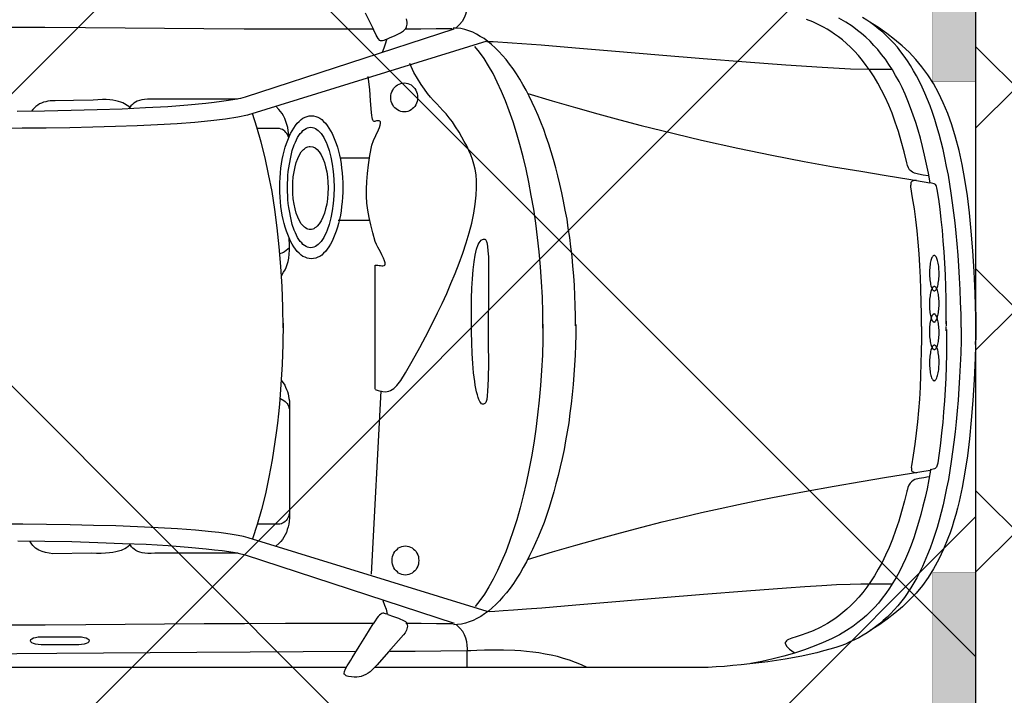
# Model space of a CAD drawing. Header units: millimetres. Extents: x 747415 to 1601423, y -236173 to 551995.
# Tile 400 of 549: x 1114971 to 1117481, y 201249 to 202971. Entities that reach past the tile are written whole.
import ezdxf

# ---------------------------------------------------------------- set-up
doc = ezdxf.new("R2010")
doc.units = ezdxf.units.MM
doc.header["$LTSCALE"] = 100
doc.header["$MEASUREMENT"] = 0
doc.linetypes.add('DASHED2', pattern=[9.525, 6.35, -3.175])
doc.layers.get('0').update_dxf_attribs({"linetype": 'CONTINUOUS', "lineweight": 0})
for name, color, linetype in [('T--A9041_VERHARDING_Parkeren', 9, 'CONTINUOUS'), ('T--L9041_VERHARDING_Wegen', 7, 'CONTINUOUS'), ('T--L9082_INRICHTING_SPECIFIEK_Auto', 8, 'CONTINUOUS')]:
    doc.layers.add(name, color=color, linetype=linetype)
for name, color, linetype, lineweight in [('T--A9041_VERHARDING_Wegen', 21, 'CONTINUOUS', 0), ('T--A9042_BEPLANTING', 90, 'CONTINUOUS', 0), ('T--L9067_BEHEERVOORZIENING_Belijning', 7, 'DASHED2', 0)]:
    doc.layers.add(name, color=color, linetype=linetype, lineweight=lineweight)
doc.layers.add('T--A9072_BELIJNING', color=7, linetype='CONTINUOUS', lineweight=0, true_color=0xffffff)

# ---------------------------------------------------------------- blocks, each defined once
blk = doc.blocks.new('auto17')
for p, q in [((703.6, 867.6), (1533.8, 867.6)), ((1604.8, 867.6), (3518.7, 867.6)), ((1540.9, 629.4), (1516.7, 162.7)), ((115.7, 361.8), (115.3, 362.7)), ((75.7, 9.3), (75.7, -1.4)), ((75.7, -15.2), (75.7, -2.9)), ((1548.1, -271.5), (1626.2, -271.5)), ((1545.7, -430.3), (1621.5, -430.3))]:
    blk.add_line(p, q)
for points in [[(1499.5, 732.3), (1484.7, 737.2), (1471.9, 741.6), (1458.1, 748.5), (1454.7, 750.4), (1452.3, 752.9), (1450.9, 755.8), (1450, 758.8), (1449.5, 762.2), (1450, 765.6), (1451.9, 772), (1455.2, 778.9), (1459.5, 784.3), (1498.1, 827.9), (1527.1, 860.7), (1544.8, 878.4), (1550, 882.3), (1555.7, 885.7), (1561.4, 888.2), (1567.2, 890.1), (1572.8, 891.6), (1578.1, 892.1), (1585.2, 892.1), (1592.4, 891.6), (1599.5, 890.1), (1602.9, 889.7), (1605.3, 888.7), (1607.6, 887.2), (1609.5, 885.7), (1610.5, 884.3), (1611, 882.8), (1610, 877.4), (1607.1, 870.5), (1602.9, 863.2), (1598.1, 855.3), (1593.8, 848.5), (1590, 842.6), (1572.4, 814.1), (1555.7, 786.7), (1536.7, 755.8)], [(37.6, 1), (38.1, 33.9), (39, 66.2), (40.5, 97.1), (41.9, 127.5), (43.8, 156.8), (45.7, 185.8), (48.1, 213.7), (50.5, 241.2), (53.3, 267.1), (56.2, 293.1), (59.5, 318.1), (62.9, 342.1), (66.7, 365.7), (70.5, 388.7), (74.8, 410.8), (79.1, 431.8), (83.8, 452.9), (88.6, 472.5), (93.8, 492.1), (99.1, 510.7), (104.8, 528.9), (110.5, 546.5), (116.7, 563.2), (123.3, 579.4), (136.7, 610.3), (151, 638.7), (166.2, 664.7), (182.4, 688.7), (199.6, 710.3), (217.7, 730.4), (226.7, 739.2), (236.7, 748), (246.2, 756.3), (256.3, 764.2), (266.7, 771.5), (277.2, 778.9), (287.7, 785.2), (298.6, 791.6), (310.1, 797), (321.5, 802.4), (333, 807.8), (344.9, 812.2), (357.7, 816.6), (372.5, 821), (388.7, 825.4), (405.8, 829.8), (424.9, 834.2), (444.4, 838.2), (486.3, 846), (531.1, 852.9), (576.9, 858.3)], [(116.2, 364.2), (120.5, 388.2), (124.8, 411.7), (130, 434.3), (135.2, 456.3), (140.5, 477.4), (146.2, 498), (152.4, 517.6), (158.6, 536.7), (165.7, 555.3), (172.4, 573), (179.6, 590.2), (187.2, 606.8), (195.3, 622.5), (203.4, 637.7), (211.9, 651.9), (220.5, 665.6), (229.6, 678.9), (239.1, 691.1), (248.6, 703.4), (258.6, 714.2), (268.6, 725), (279.1, 734.8), (290.1, 744.1), (301, 752.4), (314.4, 763.2), (330.1, 773.5), (348.2, 783.8), (368.2, 794.1), (389.6, 803.9), (413, 813.2), (437.3, 822.5), (463, 830.8), (489.6, 838.7), (517.3, 845.5), (545.9, 851.9), (574.4, 857.3)], [(576.9, 858.3), (598.7, 860.7), (620.2, 862.7), (641.6, 864.7), (662.6, 866.1), (683, 867.1), (703.1, 867.6)], [(991.7, 867.6), (1006, 860.7), (1020.8, 854.4), (1036, 849), (1051.3, 844.1), (1067, 839.6), (1082.7, 836.2), (1098.4, 833.3), (1114.1, 830.3), (1129.9, 828.4), (1145.6, 826.9), (1160.8, 825.4), (1175.6, 824.5), (1204.2, 823.5), (1230.4, 823), (1253.2, 823.5), (1272.8, 824.5), (1288, 824.9), (1297.5, 825.4), (1364.2, 825.9), (1429.9, 826.4), (1494.7, 826.4)], [(1297.1, 866.6), (1297.5, 856.8), (1297.5, 847.5), (1297.1, 838.2), (1297.1, 828.9), (1296.6, 820), (1297.1, 810.7), (1298, 801.9), (1300.4, 793.1), (1303.7, 784.3), (1308.5, 775.4), (1315.6, 767.1), (1324.7, 758.3)], [(121, 381.3), (133.4, 383.8), (145.3, 385.8), (155.7, 388.7), (160, 391.2), (164.3, 394.1), (168.1, 398), (171.5, 402.4), (173.8, 408.8), (175.8, 416.6), (175.8, 415.2), (182.4, 443.1), (189.6, 469.6), (196.7, 494.6), (204.8, 518.6), (212.9, 540.6), (221.5, 561.7), (230.5, 581.3), (239.6, 600), (249.1, 617.1), (258.6, 633.8), (268.6, 649), (278.6, 662.7), (288.6, 675.9), (298.6, 688.2), (308.7, 699), (319.1, 709.8), (329.1, 719.1), (339.6, 727.4), (349.6, 735.7), (359.6, 743.1), (369.2, 749.5), (378.7, 755.3), (388.2, 760.7), (397.7, 765.6), (415.4, 774), (431.5, 780.3), (445.9, 785.2), (458.7, 789.6), (469.7, 793.1), (477.8, 796.5), (481.1, 798), (483.5, 799.9), (484.9, 801.9), (486.3, 803.9), (486.3, 805.8), (485.8, 808.3), (482.5, 813.7), (475.4, 820.5), (463.5, 829.3)], [(1579.1, 826.9), (1986.8, 829.3), (2343.6, 831.8), (2651.3, 834.2)], [(1246.1, 725), (1855.8, 536.7), (1867.7, 533.8), (1881, 530.8), (1896.3, 528.4), (1912.5, 525.9), (1930.1, 523.5), (1949.2, 521.5), (1990.1, 517.6), (2035.4, 514.2), (2085.4, 511.2), (2137.3, 508.8), (2192.6, 506.8), (2250.2, 505.4), (2309.3, 503.9), (2369.3, 503.4), (2430.3, 502.4), (2552.7, 501.9)], [(2287.4, 809.3), (2383.6, 809.3), (2391.2, 808.8), (2397.4, 807.8), (2403.1, 806.3), (2407.4, 804.3), (2409.8, 801.9), (2410.8, 799.4), (2409.8, 796.5), (2407.4, 794.1), (2403.1, 792.1), (2397.4, 790.6), (2391.2, 789.6), (2383.6, 789.6), (2287.4, 789.6), (2280.2, 789.6), (2273.6, 790.6), (2268.3, 792.1), (2264, 794.1), (2261.6, 796.5), (2260.7, 799.4), (2261.6, 801.9), (2264, 804.3), (2268.3, 806.3), (2273.6, 807.8), (2280.2, 808.8), (2287.4, 809.3), (2287.4, 809.3)], [(1.9, -49.5), (0.9, -44.6), (0, -32.3), (0, -16.2), (0, 0), (0, 12.2), (0.4, 17.7), (2.4, 77.9), (4.7, 134.3), (8.1, 187.2), (11.9, 237.2), (16.2, 284.3), (21.9, 327.9), (28.1, 369.6), (35.2, 408.3), (42.8, 444.1), (47.1, 461.3), (51.4, 477.9), (56.2, 493.6), (61, 509.3), (66.2, 524.5), (71.4, 538.7), (82.9, 566.1), (94.8, 591.6), (108.1, 615.6), (121.9, 637.7), (136.7, 658.3), (152.9, 677.9), (170, 696), (187.7, 713.2), (206.7, 728.9), (226.7, 744.6), (247.7, 759.3), (270.1, 773)], [(1020.3, -6.4), (1020.3, 19.6), (1021.2, 45.6), (1022.2, 71.1), (1023.2, 96.6), (1025.1, 121.6), (1027, 146.6), (1029.3, 171.5), (1032.2, 195.6), (1035.1, 219.6), (1038.4, 243.6), (1042.2, 266.7), (1046.5, 289.7), (1050.3, 312.2), (1055.1, 334.8), (1059.8, 356.4), (1065.1, 377.9), (1070.8, 399), (1076.5, 419.6), (1088.4, 459.8), (1101.3, 497.5), (1115.6, 532.8), (1122.7, 549.9), (1130.3, 566.6), (1138, 582.3), (1146.1, 598), (1154.2, 612.7), (1162.3, 626.9), (1170.8, 640.1), (1179.4, 653.4), (1188, 665.2), (1197, 676.9), (1206.1, 687.7), (1215.1, 697.5), (1224.2, 707.3), (1233.7, 715.7), (1243.2, 723.5), (1252.7, 730.8), (1262.3, 737.2), (1272.3, 742.6), (1281.8, 747.5), (1291.8, 751.4), (1301.8, 754.4), (1311.8, 756.8), (1321.8, 757.8), (1331.8, 758.3)], [(1329.4, 754.9), (1862.5, 581.3), (1874.4, 578.4), (1888.7, 575.5), (1904.9, 573), (1922, 570.5), (1941.6, 568.1), (1962.5, 565.7), (2008.2, 561.7), (2059.7, 557.8), (2115.9, 554.4), (2175.9, 551.9), (2239.2, 549.5), (2305.5, 547.5), (2373.6, 546.1), (2443.1, 545.1)], [(1333.7, 756.3), (1375.2, 755.8), (1414.2, 755.3), (1453.3, 754.9)], [(1499, 732.8), (1502.4, 731.8), (1505.2, 730.8), (1507.6, 729.9), (1510, 729.4), (1512.4, 729.4), (1515.2, 729.9), (1517.6, 731.3), (1520.5, 733.8), (1523.8, 737.2), (1527.6, 742.1), (1531.9, 748.5), (1536.7, 756.3)], [(1535.7, 754.9), (1651.5, 754.9), (1760.5, 754.9), (1865.3, 755.8), (1967.8, 756.3), (2068.7, 757.3), (2168.8, 757.8), (2269.3, 758.8), (2372.7, 759.3), (2479.3, 759.7), (2589.4, 759.7), (2706.1, 759.3), (2830.9, 758.3), (2925.7, 756.3), (3030, 752.9), (3139.1, 749), (3248.1, 744.6), (3353.4, 741.1), (3450.1, 739.7)], [(1511.9, 696.5), (1507.6, 708.3), (1503.8, 718.6), (1500.9, 731.3)], [(1246.1, 724), (1240.8, 724.5), (1227, 724), (1205.1, 722.5), (1178.9, 720.5), (1146.1, 718.1), (1107, 715.2), (1019.8, 707.8), (917.9, 699.5), (807.4, 690.1), (695, 680.8), (584.9, 672), (483.5, 664.7), (436.3, 661.2), (393.4, 658.3), (355.3, 656.3), (321, 654.8), (293.4, 653.9), (272.5, 653.9), (213.9, 653.9)], [(1104.2, -7.8), (1104.6, 31.9), (1105.6, 71.1), (1107.5, 110.3), (1110.3, 148.5), (1113.7, 186.3), (1117.5, 223.5), (1122.2, 260.3), (1127.5, 295.6), (1133.2, 330.4), (1139.9, 364.7), (1146.5, 398), (1154.2, 429.9), (1162.3, 460.8), (1170.8, 490.7), (1179.9, 519.1), (1189.4, 546.5), (1198.9, 572.5), (1209.4, 597), (1219.9, 620.5), (1230.8, 642.1), (1241.8, 661.7), (1253.2, 680.3), (1265.1, 697), (1277, 711.7)], [(1420.4, 594.6), (1420.9, 599.5), (1421.4, 604.4), (1423.3, 609.3), (1425.2, 613.2), (1427.6, 617.6), (1430.4, 621), (1433.8, 624), (1437.1, 626.9), (1441.4, 628.9), (1445.7, 630.3), (1450, 631.3), (1454.7, 631.8), (1459.5, 631.3), (1463.8, 630.3), (1468.1, 628.9), (1471.9, 626.9), (1475.2, 624), (1478.6, 621), (1481.4, 617.6), (1483.8, 613.2), (1485.7, 609.3), (1487.6, 604.4), (1488.5, 599.5), (1488.5, 594.6), (1488.5, 589.7), (1487.6, 584.8), (1485.7, 580.4), (1483.8, 575.9), (1481.4, 572), (1478.6, 568.6), (1475.2, 565.7), (1471.9, 562.7), (1468.1, 560.7), (1463.8, 559.3), (1459.5, 558.3), (1454.7, 557.8), (1450, 558.3), (1445.7, 559.3), (1441.4, 560.7), (1437.1, 562.7), (1433.8, 565.7), (1430.4, 568.6), (1427.6, 572), (1425.2, 575.9), (1423.3, 580.4), (1421.4, 584.8), (1420.9, 589.7), (1420.4, 594.6), (1420.4, 594.6)], [(1140.8, 591.1), (1079.4, 572.5), (1019.8, 555.3), (962.7, 539.2), (906.4, 524), (852.1, 509.8), (800.2, 496.6), (748.8, 484.3), (699.7, 472.5), (652.1, 462.2), (605.9, 451.9), (561.6, 442.6), (519.2, 434.3), (436.8, 418.6), (361.5, 404.9), (292.9, 393.6), (228.1, 382.8), (169.5, 373), (117.2, 364.2)], [(2157.3, 555.4), (2165.9, 562.7), (2169.7, 565.2), (2174.5, 567.1), (2179.7, 569.6), (2185.9, 571), (2193.1, 573), (2200.7, 574.5), (2209.2, 575.5), (2219.3, 576.4), (2230.2, 576.9), (2242.1, 576.9), (2255.4, 576.4), (2353.6, 577.4)], [(2353.6, 577.4), (2363.1, 575.9), (2372.2, 574), (2380.7, 571.5), (2385, 570.1), (2389.3, 568.6), (2393.6, 566.1), (2397.4, 563.7), (2400.7, 560.7), (2404.5, 556.8), (2407.4, 552.9), (2412.5, 545.5)], [(1771.4, 134.9), (1762.4, 148), (1760.1, 153.4), (1757.7, 158.8), (1755.3, 164.2), (1753.9, 170.1), (1752.5, 176), (1751.5, 181.9), (1750.5, 188.2), (1750.5, 194.6), (1750.5, 486.2), (1751, 494.1), (1752, 501.9), (1753.4, 509.3), (1755.8, 516.1), (1758.2, 523), (1761, 529.4), (1764.4, 535.7), (1768.2, 541.2), (1772, 546.1), (1776.3, 550.4), (1785.2, 558.5)], [(1880.7, 576.4), (2093.5, 576.4), (2103, 576.9), (2111.6, 576.9), (2118.8, 576.4), (2125.9, 575.5), (2131.6, 573.5), (2136.8, 571.5), (2141.6, 569.1), (2145.9, 566.1), (2149.7, 563.2), (2153.1, 559.8), (2155.9, 555.8), (2158.7, 551.9)], [(1766.7, -10.3), (1767.2, 43.1), (1769.1, 95.1), (1772, 146.1), (1773.9, 171.5), (1775.8, 196.6), (1778.2, 221.1), (1781, 245.1), (1783.9, 269.1), (1787.2, 292.1), (1794.4, 338.2), (1802.5, 382.3), (1811.5, 424.5), (1821.5, 465.2), (1832.5, 503.4), (1844.4, 539.2)], [(1774.6, 181.4), (1764.4, 186.8), (1761.5, 189.2), (1758.6, 191.7), (1756.3, 194.6), (1754.3, 197.5), (1752.9, 201.5), (1751.5, 204.9), (1750.5, 208.8), (1750.5, 212.7), (1750.5, 470.6), (1750.5, 474.5), (1751.5, 478.9), (1752.9, 482.3), (1754.3, 486.2), (1756.3, 489.7), (1759.1, 492.6), (1761.5, 495.5), (1764.4, 498), (1767.7, 500), (1771, 501.4), (1774.8, 502.4), (1778.7, 502.4), (1832.1, 502.4)], [(74.8, 5.9), (75.3, 69.6), (77.1, 130.4), (80.5, 187.8), (82.9, 215.7), (84.8, 243.1), (87.6, 269.6), (90.5, 295.6), (93.8, 321.1), (97.6, 345.6), (97.6, 345.6), (97.6, 346.6), (97.6, 347), (98.6, 351.4), (100, 354.4), (101, 356.8), (102.4, 358.8), (103.8, 360.3), (105.7, 361.3), (109.1, 362.2), (112.9, 362.7), (117.2, 363.7)], [(139.1, -1.4), (139.1, 30.4), (139.6, 61.8), (140.5, 92.6), (141.5, 123), (142.4, 153.4), (144.3, 183.3), (146.7, 212.7), (149.1, 241.7), (152.4, 270.1), (155.7, 298.5), (160, 326), (164.8, 353.4), (165.3, 356.8), (164.8, 359.8), (164.8, 362.7), (164.3, 365.2), (163.4, 366.7), (162.4, 367.6), (160.5, 368.6), (158.6, 369.6), (155.3, 370.6), (151.5, 371.1)], [(1243.7, -13.2), (1243.7, 42.7), (1243.2, 91.2), (1243.7, 130.9), (1244.2, 148.5), (1245.1, 163.2), (1246.1, 175), (1247.5, 184.8), (1249.4, 191.7), (1252.3, 194.6), (1255.2, 196.1), (1258, 196.1), (1260.4, 195.1), (1262.8, 192.6), (1265.1, 189.2), (1267.5, 184.8), (1269.4, 179.4), (1271.3, 172.5), (1273.2, 165.2), (1275.1, 156.8), (1276.6, 148), (1278, 138.2), (1280.9, 116.7), (1282.8, 93.1), (1284.7, 67.2), (1285.6, 39.7), (1286.6, 11.8), (1286.6, -17.1), (1286.6, -45.6), (1286.1, -73), (1285.2, -99), (1283.7, -123.5), (1281.8, -146), (1279.4, -166.1), (1276.6, -183.8), (1273.2, -199), (1269, -210.3), (1266.6, -215.2), (1264.2, -218.6), (1261.3, -221.6), (1258.5, -223.5), (1255.6, -224.5), (1252.3, -224), (1250.9, -223.5), (1249.4, -221.6), (1248, -218.6), (1247, -215.7), (1246.1, -211.2), (1245.1, -205.8), (1244.2, -194.1), (1243.2, -178.9), (1243.2, -160.7), (1242.8, -119.6), (1243.2, -69.6), (1243.7, -13.2), (1243.7, -13.2)], [(1531.4, 158.8), (1524.3, 161.8), (1517.6, 163.2), (1511.9, 164.2), (1506.2, 164.7), (1501.4, 164.2), (1496.7, 163.2), (1492.4, 161.8), (1488.1, 159.3), (1484.2, 156.4), (1480.4, 152.9), (1476.6, 149), (1472.8, 144.6), (1466.6, 135.8), (1454.2, 116.2), (1437.1, 86.8), (1417.6, 52), (1395.7, 10.3), (1372.8, -36.3), (1360.9, -60.3), (1349.4, -85.3), (1338.5, -111.3), (1328, -136.7), (1317.5, -162.7), (1308.5, -188.7), (1299.4, -214.7), (1291.8, -240.2), (1285.6, -265.2), (1280.4, -290.1), (1276.6, -313.7), (1274.2, -336.2), (1273.2, -355.3), (1273.7, -372.5), (1274.7, -388.2), (1277, -402.4), (1279.9, -415.6), (1283.7, -427.4), (1288, -439.2), (1292.8, -450.4), (1298.5, -461.7), (1304.7, -473), (1310.9, -484.3), (1318, -496.5), (1326.6, -510.7), (1334.7, -523.5), (1342.8, -533.8), (1350.9, -543.6), (1359, -552.4), (1367.1, -560.7), (1374.7, -569), (1382.8, -577.4), (1390.4, -586.2), (1398.5, -595.5), (1406.1, -606.3), (1414.2, -618.6), (1423.8, -633.3), (1432.8, -649), (1443.8, -671.5)], [(1531.4, 157.8), (1531.4, -157.8), (1528.6, -158.3), (1525.2, -157.8), (1521.9, -157.3), (1518.1, -156.8), (1514.7, -156.4), (1511.9, -156.4), (1509, -156.8), (1507.1, -158.3), (1506.2, -160.7), (1506.2, -164.2), (1507.6, -169.1), (1510.5, -176), (1514.7, -184.3), (1518.5, -191.6), (1521.9, -197.5), (1525.2, -203.9), (1528.6, -210.3), (1531.4, -218.6), (1537.6, -240.7), (1542.8, -260.8), (1547.1, -279.4), (1550.5, -298), (1552.8, -315.7), (1553.8, -333.8), (1554.3, -351.9), (1553.3, -371), (1551.4, -391.6), (1549, -413.2), (1545.2, -437.2), (1540, -463.7), (1536.2, -475.4), (1530, -488.7), (1523.3, -502.4), (1521, -508.8), (1519, -514.6), (1518.1, -519.1), (1518.1, -521), (1518.5, -523), (1519, -523.9), (1520, -525), (1521.9, -525.9), (1523.8, -525.9), (1526.7, -525.9), (1528.6, -525.4), (1530.9, -525), (1532.9, -524.4), (1534.3, -524.4), (1535.7, -525), (1536.7, -525.4), (1538.1, -527.4), (1539, -530.3), (1539.5, -534.3), (1540.5, -539.7), (1540.9, -547), (1543.3, -576.4), (1545.7, -605.8), (1549.5, -638.7)], [(1.4, 44.6), (0, 27), (0, -6.8), (0.4, -25), (2.4, -85.3), (4.7, -141.6), (8.1, -194.1), (11.9, -244.6), (16.6, -291.1), (21.9, -334.8), (28.1, -376.4), (35.2, -414.7), (43.3, -450.4), (51.9, -484.3), (61.4, -515.6), (71.9, -544.5), (83.3, -571.5), (95.3, -597), (108.6, -620.5), (122.4, -642.6), (137.7, -663.1), (153.8, -682.3), (170.5, -700.4), (188.6, -717.1), (207.7, -733.3), (227.7, -748.4), (248.6, -763.2), (271, -776.9)], [(37.6, 1), (38.1, -31.8), (39.5, -64.2), (40.5, -95.1), (41.9, -125.4), (43.8, -155.4), (45.7, -183.8), (48.1, -212.2), (50.5, -239.7), (53.3, -266.1), (56.2, -291.6), (59.5, -317.1), (62.9, -341.1), (66.7, -364.7), (70.5, -387.7), (74.8, -409.7), (79.1, -431.8), (83.8, -452.4), (89.1, -472.5), (94.3, -492.1), (99.5, -511.2), (105.2, -529.3), (111, -547), (117.2, -564.2), (123.8, -580.3), (130.5, -596), (137.2, -611.2), (144.3, -625.9), (151.5, -640.1), (159.1, -653.4), (167.2, -666.6), (174.8, -678.9), (183.4, -690.6), (192, -701.9), (200.5, -713.2), (209.6, -723.5), (218.6, -733.3), (228.1, -742.6), (237.7, -751.4), (247.7, -759.7), (257.7, -767.6), (267.7, -775.4), (278.6, -782.3), (289.1, -789.1)], [(1104.2, 2.5), (1104.6, -37.2), (1105.6, -76.5), (1107.5, -115.7), (1110.3, -153.9), (1113.7, -191.6), (1117.5, -228.4), (1122.2, -265.2), (1127.5, -300.9), (1133.7, -335.8), (1139.9, -369.6), (1147, -402.4), (1154.7, -434.3), (1162.7, -465.2), (1171.3, -495.1), (1180.3, -523.5), (1189.9, -550.9), (1199.9, -576.9), (1209.9, -600.9), (1220.4, -624.5), (1231.3, -646), (1242.8, -665.6), (1254.2, -684.3), (1266.1, -700.9), (1278, -715.6)], [(1766.7, 2), (1767.2, -51), (1769.1, -103.4), (1772, -154.4), (1776.3, -204.4), (1781.5, -252.9), (1787.7, -299.9), (1794.8, -345.6), (1803.4, -389.7), (1812.5, -431.3), (1822.5, -471.5), (1833.4, -509.8), (1844.9, -544.4)], [(75.7, -8.8), (75.7, -41.2), (76.2, -72.5), (77.1, -102.9), (78.1, -133.3), (79.5, -162.7), (81.4, -191.6), (83.3, -219.6), (85.7, -247.5), (88.6, -274), (91.4, -300.5), (94.8, -325.9), (98.6, -351), (99.5, -355.3), (101, -358.8), (101.9, -361.2), (103.4, -363.2), (104.8, -364.2), (106.7, -365.1), (110, -366.1), (113.8, -366.6), (118.1, -367.6)], [(139.1, -1.4), (139.1, -33.3), (139.6, -64.7), (140.5, -95.6), (141.5, -126.5), (143.4, -156.8), (145.3, -186.7), (147.6, -216.2), (150, -245.1), (153.4, -274), (157.2, -301.9), (161.5, -329.9), (166.2, -357.3), (166.2, -360.7), (165.7, -363.7), (165.7, -366.6), (165.3, -369.1), (164.3, -370.5), (163.4, -371.5), (161.5, -372.5), (159.6, -373.5), (156.2, -374.5), (152.4, -375)], [(1020.8, -2.9), (1020.8, -28.9), (1021.7, -54.9), (1022.7, -80.4), (1023.7, -105.9), (1025.5, -130.8), (1027.5, -155.4), (1029.8, -180.4), (1032.7, -204.4), (1035.6, -228.4), (1039.4, -251.9), (1042.7, -275), (1047, -298), (1051.3, -320.6), (1056, -342.6), (1060.8, -364.2), (1066.1, -385.7), (1071.3, -406.3), (1077, -426.9), (1083.2, -447), (1089.4, -466.6), (1095.6, -485.3), (1102.2, -503.9), (1109.4, -522), (1116.5, -539.2), (1123.7, -556.3), (1131.3, -572.5), (1138.9, -588.2), (1147, -603.9), (1155.1, -618.1), (1163.2, -632.3), (1171.8, -645.5), (1180.3, -658.3), (1189.4, -670.5), (1198, -681.8), (1207, -692.6), (1216.1, -702.4), (1225.6, -711.7), (1235.1, -720), (1244.7, -727.9), (1254.2, -735.2), (1263.7, -741.1), (1273.2, -746.5), (1283.2, -751.4), (1293.3, -755.3), (1303.2, -758.3), (1313.3, -760.7), (1323.3, -761.7), (1333.3, -762.2)], [(1770.7, -131), (1765.3, -139.7), (1761.5, -145.6), (1758.6, -151.9), (1756.3, -159.3), (1753.9, -167.6), (1752, -176), (1751, -185.8), (1750.5, -196), (1750.5, -207.3), (1751.3, -228.1)], [(1614.3, -356.3), (1614.3, -343.6), (1614.8, -331.3), (1615.7, -319.6), (1617.2, -307.8), (1618.6, -296.5), (1620.5, -285.3), (1622.9, -274.5), (1625.3, -264.2), (1628.1, -254.4), (1631, -244.6), (1634.3, -235.8), (1637.6, -227.4), (1641.4, -219.1), (1645.3, -211.7), (1649.5, -204.9), (1653.8, -199), (1658.6, -193.1), (1663.4, -188.2), (1668.1, -183.8), (1672.9, -180.4), (1678.1, -177.9), (1683.4, -175.5), (1688.6, -174.5), (1694.3, -174), (1700, -174.5), (1705.3, -175.5), (1710.5, -177.9), (1715.8, -180.4), (1720.5, -183.8), (1725.8, -188.2), (1730.5, -193.1), (1734.8, -199), (1739.1, -204.9), (1743.4, -211.7), (1747.7, -219.1), (1751, -227.4), (1754.8, -235.8), (1758.2, -244.6), (1761, -254.4), (1763.9, -264.2), (1766.2, -274.5), (1768.6, -285.3), (1770.6, -296.5), (1772, -307.8), (1773.4, -319.6), (1774.4, -331.3), (1774.8, -343.6), (1774.8, -356.3), (1774.8, -368.6), (1774.4, -380.9), (1773.4, -393.1), (1772, -404.9), (1770.6, -416.1), (1768.6, -427.4), (1766.2, -438.2), (1763.9, -448.5), (1761, -458.3), (1758.2, -467.6), (1754.8, -476.9), (1751, -485.3), (1747.7, -493.1), (1743.4, -500.4), (1739.1, -507.3), (1734.8, -513.7), (1730.5, -519.6), (1725.8, -524.4), (1720.5, -528.9), (1715.8, -532.3), (1710.5, -534.8), (1705.3, -537.2), (1700, -538.2), (1694.3, -538.7), (1688.6, -538.2), (1683.4, -537.2), (1678.1, -534.8), (1672.9, -532.3), (1668.1, -528.9), (1663.4, -524.4), (1658.6, -519.6), (1653.8, -513.7), (1649.5, -507.3), (1645.3, -500.4), (1641.4, -493.1), (1637.6, -485.3), (1634.3, -476.9), (1631, -467.6), (1628.1, -458.3), (1625.3, -448.5), (1622.9, -438.2), (1620.5, -427.4), (1618.6, -416.1), (1617.2, -404.9), (1615.7, -393.1), (1614.8, -380.9), (1614.3, -368.6), (1614.3, -356.3), (1614.3, -356.3)], [(1774.8, -187.9), (1768.6, -189.7), (1765.8, -191.1), (1762.9, -192.6), (1750.5, -203.2)], [(1636.7, -355.8), (1637.2, -334.8), (1638.6, -314.7), (1641.4, -296), (1644.8, -278.4), (1649.1, -261.7), (1654.3, -247.5), (1656.7, -240.7), (1660, -234.3), (1662.9, -228.4), (1666.2, -223.5), (1669.5, -218.6), (1672.9, -214.7), (1676.7, -210.8), (1680.5, -207.8), (1684.3, -205.4), (1688.1, -203.9), (1691.9, -202.9), (1696.2, -202.4), (1700.5, -202.9), (1704.3, -203.9), (1708.1, -205.4), (1711.9, -207.8), (1715.8, -210.8), (1719.1, -214.7), (1722.9, -218.6), (1726.2, -223.5), (1729.6, -228.4), (1732.5, -234.3), (1735.3, -240.7), (1738.1, -247.5), (1743.4, -261.7), (1747.2, -278.4), (1750.5, -296), (1752, -305.3), (1753.4, -315.2), (1754.3, -325), (1754.8, -334.8), (1755.3, -345.6), (1755.3, -355.8), (1755.3, -366.1), (1754.8, -376.9), (1754.3, -386.7), (1753.4, -396.5), (1752, -406.3), (1750.5, -415.6), (1747.2, -433.3), (1743.4, -450), (1738.1, -464.2), (1735.3, -471), (1732.5, -477.4), (1729.6, -483.3), (1726.2, -488.2), (1722.9, -493.1), (1719.1, -497), (1715.8, -500.9), (1711.9, -503.9), (1708.1, -506.3), (1704.3, -507.8), (1700.5, -508.8), (1696.2, -509.2), (1691.9, -508.8), (1688.1, -507.8), (1684.3, -506.3), (1680.5, -503.9), (1676.7, -500.9), (1672.9, -497), (1669.5, -493.1), (1666.2, -488.2), (1662.9, -483.3), (1660, -477.4), (1656.7, -471), (1654.3, -464.2), (1649.1, -450), (1644.8, -433.3), (1641.4, -415.6), (1638.6, -397), (1637.2, -376.9), (1636.7, -355.8), (1636.7, -355.8)], [(1652, -354.9), (1652.4, -340.7), (1653.3, -326.9), (1655.3, -313.7), (1658.1, -301.4), (1661, -290.1), (1665.3, -279.9), (1669.5, -271), (1674.3, -263.2), (1679.6, -257.3), (1682.4, -254.9), (1685.3, -252.9), (1688.1, -250.9), (1691, -250), (1693.9, -249), (1697.2, -249), (1700, -249), (1703.4, -250), (1706.2, -250.9), (1709.1, -252.9), (1711.9, -254.9), (1714.8, -257.3), (1720.1, -263.2), (1724.8, -271), (1729.1, -279.9), (1732.9, -290.1), (1735.8, -301.4), (1738.6, -313.7), (1740.5, -326.9), (1741.5, -340.7), (1742, -354.9), (1741.5, -369.1), (1740.5, -382.8), (1738.6, -396), (1735.8, -408.3), (1732.9, -419.6), (1729.1, -429.9), (1724.8, -438.7), (1720.1, -446.5), (1714.8, -452.4), (1711.9, -454.8), (1709.1, -456.8), (1706.2, -458.8), (1703.4, -459.8), (1700, -460.7), (1697.2, -460.7), (1691, -459.8), (1684.8, -457.3), (1679.6, -452.4), (1674.3, -446.5), (1669.5, -438.7), (1665.3, -429.9), (1661, -419.6), (1658.1, -408.3), (1655.3, -396), (1653.3, -382.8), (1652.4, -369.1), (1652, -354.9), (1652, -354.9)], [(117.2, -368.1), (121.5, -392.1), (125.8, -415.6), (131, -438.2), (136.2, -460.2), (141.5, -481.3), (147.2, -501.9), (153.4, -521.5), (160, -540.6), (166.7, -559.3), (173.4, -576.9), (181, -594.1), (188.6, -610.7), (196.2, -626.4), (204.8, -641.6), (212.9, -655.8), (222, -669.5), (231, -682.8), (240.5, -695), (250.1, -707.3), (260.1, -718.1), (270.1, -728.9), (280.6, -738.7), (291.5, -748), (302.5, -756.3), (315.8, -767.1), (331.5, -777.4), (349.6, -787.7)], [(1142.3, -595.5), (1080.8, -576.9), (1021.2, -559.7), (964.1, -543.6), (907.9, -527.9), (853.6, -513.7), (801.2, -500.9), (700.2, -476.4), (606.8, -455.8), (520.1, -438.2), (438.2, -422.5), (362.9, -408.8), (293.9, -397.5), (229.1, -386.7), (171, -376.9), (118.1, -368.1)], [(121.9, -385.2), (134.8, -387.7), (146.2, -389.7), (156.7, -392.6), (161.5, -394.6), (165.7, -397.5), (169.5, -400.9), (172.4, -405.8), (174.8, -411.7), (176.7, -419.1), (183.4, -447), (190.5, -474), (197.7, -498.5), (205.8, -522.5), (213.9, -545), (222.4, -565.6), (231.5, -585.7), (240.5, -604.3), (250.1, -621.5), (259.6, -637.7), (269.6, -652.9), (279.6, -667.1), (289.6, -679.8), (299.6, -692.1), (309.6, -703.4), (320.1, -713.7), (330.1, -723), (340.6, -731.8), (350.6, -739.6), (360.6, -747), (370.1, -753.4), (379.6, -759.3), (389.1, -764.6), (398.7, -769.5), (416.3, -777.9), (432.5, -784.2)], [(1751.4, -484.4), (1753.4, -500.9), (1754.8, -508.8), (1756.7, -516.6), (1759.6, -524.4), (1762.4, -531.3), (1765.8, -538.2), (1769.1, -544.1), (1772.9, -549.5), (1777.2, -554.4), (1785.4, -562.8)], [(1752.1, -482.8), (1753.3, -485.8), (1754.8, -489.7), (1756.7, -493.2), (1759.5, -496.1), (1761.9, -499), (1764.8, -501.5), (1768.1, -503.4), (1771.4, -504.9), (1775.3, -505.9), (1779.1, -505.9), (1832.3, -505.9)], [(1247, -728.9), (1857.2, -540.6), (1882, -534.8), (1913.4, -529.8), (1950.6, -525.4), (1991.6, -521.5), (2036.8, -518.1), (2086.4, -515.6), (2138.7, -513.2), (2194, -511.2), (2251.6, -509.2), (2310.2, -508.3), (2370.7, -507.3), (2431.7, -506.8), (2554.1, -505.8)], [(1330.9, -759.3), (1863.4, -585.7), (1875.3, -582.8), (1889.6, -579.8), (1905.8, -577.4), (1923.4, -574.9), (1942.5, -572.5), (1963.5, -570), (2009.2, -565.6), (2060.6, -561.7), (2117.3, -558.8), (2176.9, -555.8), (2240.2, -553.4), (2306.9, -551.9), (2374.5, -550.4), (2444.1, -549.5)], [(1423.8, -585.2), (1424.2, -580.3), (1424.7, -575.4), (1426.6, -571), (1428.5, -566.6), (1430.9, -562.7), (1433.8, -559.3), (1437.1, -556.3), (1440.4, -553.4), (1444.3, -551.4), (1448.5, -549.9), (1452.8, -549), (1457.6, -548.4), (1462.3, -549), (1466.6, -549.9), (1470.9, -551.4), (1475.2, -553.4), (1478.6, -556.3), (1481.9, -559.3), (1484.7, -562.7), (1487.1, -566.6), (1489, -571), (1490.9, -575.4), (1491.9, -580.3), (1491.9, -585.2), (1491.9, -590.1), (1490.9, -595), (1489, -600), (1487.1, -603.9), (1484.7, -608.3), (1481.9, -611.7), (1478.6, -614.6), (1475.2, -617.6), (1470.9, -619.5), (1466.6, -621), (1462.3, -622), (1457.6, -622.5), (1452.8, -622), (1448.5, -621), (1444.3, -619.5), (1440.4, -617.6), (1437.1, -614.6), (1433.8, -611.7), (1430.9, -608.3), (1428.5, -603.9), (1426.6, -600), (1424.7, -595), (1424.2, -590.1), (1423.8, -585.2), (1423.8, -585.2)], [(2347.9, -576.4), (2354.1, -576.4), (2360.3, -576.4), (2366, -575.9), (2371.7, -574.4), (2377.4, -573), (2382.6, -571), (2387.4, -569), (2392.2, -566.1), (2396.5, -562.7), (2400.7, -558.8), (2404.5, -554.8), (2408.3, -550)], [(1883, -580.8), (2094.5, -580.8), (2104, -581.3), (2112.5, -581.3), (2119.7, -580.3), (2126.8, -579.4), (2132.6, -577.9), (2138.3, -575.9), (2143, -573.5), (2147.3, -570.5), (2150.6, -567.6), (2154.5, -564.2), (2159.9, -556.7)], [(2157.3, -560.2), (2171.1, -569), (2175.4, -571.5), (2180.2, -573.5), (2185.9, -575.4), (2192.6, -576.9), (2200.2, -578.4), (2208.3, -579.4), (2217.8, -579.8), (2227.3, -579.8), (2238.8, -579.4), (2250.7, -578.4), (2351, -576.4)], [(1247.5, -727.9), (1230.8, -727.9), (1182.7, -724.9), (1108.4, -719.1), (1021.2, -711.7), (919.3, -703.4), (808.8, -694), (695.9, -684.7), (586.3, -675.9), (484.9, -668.5), (392.5, -662.2), (320.1, -658.3), (273.4, -657.8), (214.8, -657.8)], [(1512.9, -700.9), (1509, -712.2), (1505.2, -722), (1502.4, -733.3)], [(1501.9, -734.2), (1493.8, -738.2), (1487.1, -741.1), (1480.4, -743.5), (1473.8, -746.5), (1467.1, -750.4), (1459.5, -755.3), (1456.2, -758.3), (1453.8, -761.2), (1451.9, -765.1), (1450.9, -768.6), (1450, -772.5), (1450.5, -776.9), (1451.9, -785.7)], [(1557.1, -801.4), (1535.7, -758.8)], [(1501.4, -734.2), (1506.2, -732.3), (1509.5, -730.8), (1512.9, -729.8), (1515.7, -729.4), (1518.1, -729.8), (1520, -730.8), (1524.3, -735.2), (1529, -744.1), (1535.7, -758.8)], [(1536.7, -759.3), (1652, -759.3), (1761, -759.3), (1865.8, -759.7), (1968.2, -760.2), (2069.2, -761.2), (2169.2, -762.2), (2270.2, -762.7), (2373.6, -763.2), (2480.3, -763.6), (2590.8, -763.6), (2707.5, -763.2), (2831.8, -762.2), (2926.6, -760.7), (3030.9, -757.3), (3140, -753.4), (3249.6, -748.9), (3354.4, -745.5), (3451.1, -744.1)], [(1298, -870.5), (1298.5, -861.2), (1298.5, -851.4), (1298.5, -842.1), (1298, -833.2), (1297.5, -823.9), (1298, -815.1), (1298.9, -805.8), (1301.4, -797), (1305.2, -788.1), (1309.9, -779.3), (1316.6, -771), (1326.1, -762.2)], [(1335.2, -760.2), (1376.6, -760.2), (1415.2, -759.7), (1454.2, -759.3)]]:
    blk.add_lwpolyline(points)
for points in [[(106.2, 45.7, 0.160669), (108.6, 46.6, 0.089762), (110.9, 49.1, 0.048317), (113, 53.3, 0.029972), (114.8, 59, 0.021217), (116.4, 65.8, 0.016703), (117.5, 73.7, 0.014363), (118.3, 82.2, 0.013351), (118.5, 91, 0.013351), (118.3, 99.9, 0.014363), (117.6, 108.4, 0.016703), (116.5, 116.3, 0.021217), (115, 123.1, 0.029972), (113.2, 128.8, 0.048317), (111.1, 133, 0.089762), (108.8, 135.6, 0.160669), (106.5, 136.5, 0.160669), (104.1, 135.6, 0.089762), (101.8, 133, 0.048317), (99.7, 128.8, 0.029972), (97.8, 123.2, 0.021217), (96.3, 116.3, 0.016703), (95.1, 108.5, 0.014363), (94.4, 100, 0.013351), (94.1, 91.1, 0.013351), (94.3, 82.3, 0.014363), (95, 73.8, 0.016703), (96.1, 65.9, 0.021217), (97.6, 59, 0.029972), (99.4, 53.4, 0.048317), (101.5, 49.2, 0.089762), (103.8, 46.6, 0.160669)], [(106.7, -33.6, 0.159094), (109.2, -32.7, 0.089825), (111.5, -30.1, 0.048671), (113.6, -25.9, 0.03028), (115.4, -20.3, 0.021465), (116.9, -13.4, 0.01691), (118, -5.5, 0.014547), (118.6, 3, 0.013523), (118.8, 11.8, 0.013523), (118.5, 20.7, 0.014547), (117.8, 29.2, 0.01691), (116.6, 37, 0.021465), (115, 43.9, 0.03028), (113.1, 49.5, 0.048671), (110.9, 53.7, 0.089825), (108.6, 56.3, 0.159094), (106.2, 57.1, 0.159094), (103.8, 56.3, 0.089825), (101.5, 53.7, 0.048671), (99.4, 49.5, 0.03028), (97.5, 43.8, 0.021465), (96, 36.9, 0.01691), (94.9, 29.1, 0.014547), (94.3, 20.5, 0.013523), (94.1, 11.7, 0.013523), (94.4, 2.8, 0.014547), (95.2, -5.7, 0.01691), (96.4, -13.5, 0.021465), (97.9, -20.4, 0.03028), (99.8, -26, 0.048671), (102, -30.2, 0.089825), (104.3, -32.7, 0.159094)], [(106.2, -103.6, 0.159111), (108.6, -102.8, 0.089825), (110.9, -100.2, 0.048668), (113.1, -96, 0.030277), (115, -90.4, 0.021462), (116.6, -83.5, 0.016908), (117.8, -75.7, 0.014545), (118.5, -67.2, 0.013521), (118.8, -58.3, 0.013521), (118.6, -49.5, 0.014545), (118, -41, 0.016908), (116.9, -33.1, 0.021462), (115.4, -26.2, 0.030277), (113.6, -20.6, 0.048668), (111.5, -16.4, 0.089825), (109.2, -13.8, 0.159111), (106.7, -12.9, 0.159111), (104.3, -13.7, 0.089825), (102, -16.3, 0.048668), (99.8, -20.5, 0.030277), (97.9, -26.1, 0.021462), (96.4, -33, 0.016908), (95.2, -40.8, 0.014545), (94.4, -49.3, 0.013521), (94.1, -58.2, 0.013521), (94.3, -67, 0.014545), (94.9, -75.5, 0.016908), (96, -83.4, 0.021462), (97.5, -90.3, 0.030277), (99.4, -95.9, 0.048668), (101.5, -100.1, 0.089825), (103.8, -102.7, 0.159111)], [(106.5, -182.9, 0.160669), (108.8, -182.1, 0.089762), (111.1, -179.5, 0.048317), (113.2, -175.3, 0.029972), (115, -169.6, 0.021217), (116.5, -162.7, 0.016703), (117.6, -154.9, 0.014363), (118.3, -146.4, 0.013351), (118.5, -137.5, 0.013351), (118.3, -128.7, 0.014363), (117.5, -120.2, 0.016703), (116.4, -112.3, 0.021217), (114.8, -105.5, 0.029972), (113, -99.8, 0.048317), (110.9, -95.6, 0.089762), (108.6, -93.1, 0.160669), (106.2, -92.2, 0.160669), (103.8, -93.1, 0.089762), (101.5, -95.7, 0.048317), (99.4, -99.9, 0.029972), (97.6, -105.5, 0.021217), (96.1, -112.4, 0.016703), (95, -120.2, 0.014363), (94.3, -128.8, 0.013351), (94.1, -137.6, 0.013351), (94.4, -146.5, 0.014363), (95.1, -155, 0.016703), (96.3, -162.8, 0.021217), (97.8, -169.7, 0.029972), (99.7, -175.3, 0.048317), (101.8, -179.5, 0.089762), (104.1, -182.1, 0.160669)]]:
    blk.add_lwpolyline(points, format="xyb", close=True)
blk = doc.blocks.new('9041_parkeerplaats_2500x5000_hoeklijn')
at = {"layer": 'T--A9072_BELIJNING', "linetype": 'Continuous'}
h = blk.add_hatch(color=256, dxfattribs=at)
h.paths.add_polyline_path([(-1200, -1390), (-1250, -1390), (-1250, -2500), (-625, -2500), (-625, -2390), (-1200, -2390)])
h.paths.add_polyline_path([(1250, -1390), (1200, -1390), (1200, -2390), (625, -2390), (625, -2500), (1250, -2500)])
at = {"layer": 'T--L9067_BEHEERVOORZIENING_Belijning', "const_width": 1}
for points in [[(-1200, -1390), (-1250, -1390), (-1250, -2500), (-625, -2500), (-625, -2390), (-1200, -2390)], [(1250, -1390), (1200, -1390), (1200, -2390), (625, -2390), (625, -2500), (1250, -2500)]]:
    blk.add_lwpolyline(points, close=True, dxfattribs=at)
blk = doc.blocks.new('*U287')
at = {"layer": 'T--L9067_BEHEERVOORZIENING_Belijning'}
blk.add_blockref('9041_parkeerplaats_2500x5000_hoeklijn', (0, 1945, -0.5), dxfattribs=at)
blk = doc.blocks.new('*U288')
at = {"layer": 'T--L9067_BEHEERVOORZIENING_Belijning', "color": 0, "linetype": 'ByBlock', "lineweight": -2, "transparency": 16777216}
blk.add_blockref('*U287', (7500, 0), dxfattribs=at)

msp = doc.modelspace()

# ---------------------------------------------------------------- hatches: boundary and pattern name
at = {"layer": 'T--A9041_VERHARDING_Parkeren', "linetype": 'Continuous'}
h = msp.add_hatch(dxfattribs=at)
h.set_pattern_fill('ANSI37', color=256, scale=10000, style=0)
h.paths.add_polyline_path([(1117408.673, 237551.803), (1116409.597, 237455.79), (1113391.54, 237103.425), (1110380.186, 236675.81), (1107308.673, 236217.952), (1107308.673, 193325.106), (1117408.673, 193325.106)])
at = {"layer": 'T--A9041_VERHARDING_Wegen', "linetype": 'Continuous'}
h = msp.add_hatch(dxfattribs=at)
h.set_pattern_fill('AR-HBONE', color=256, scale=100, style=0)
h.paths.add_polyline_path([(1117408.673, 193125.106), (1122208.673, 193125.106), (1122208.673, 237977.636), (1117408.673, 237551.803)])
at = {"layer": 'T--A9042_BEPLANTING'}
h = msp.add_hatch(dxfattribs=at)
h.set_pattern_fill('GRASS', color=256, scale=1500, style=0)
edge = h.paths.add_edge_path()
edge.add_line((1194589.183, 247525.193), (1194593.64, 247264.881))
edge.add_line((1194593.64, 247264.881), (1189597.042, 247120.843))
edge.add_line((1189597.042, 247120.843), (1179615.176, 246734.424))
edge.add_line((1179615.176, 246734.424), (1169673.169, 246260.926))
edge.add_line((1169673.169, 246260.926), (1159743.156, 245284.429))
edge.add_line((1159743.156, 245284.429), (1149794.302, 244232.037))
edge.add_line((1149794.302, 244232.037), (1139904.319, 243419.621))
edge.add_line((1139904.319, 243419.621), (1138613.747, 243325.021))
edge.add_line((1138613.747, 243325.021), (1135690.007, 243117.197))
edge.add_line((1135690.007, 243117.197), (1132771.926, 242932.503))
edge.add_line((1132771.926, 242932.503), (1129859.398, 242758.599))
edge.add_line((1129859.398, 242758.599), (1126616.556, 242566.575))
edge.add_line((1126616.556, 242566.575), (1123385.964, 242364.695))
edge.add_line((1123385.964, 242364.695), (1120184.728, 242139.833))
edge.add_line((1120184.728, 242139.833), (1117014.113, 241880.011))
edge.add_line((1117014.113, 241880.011), (1113876.289, 241570.228))
edge.add_line((1113876.289, 241570.228), (1110773.76, 241198.319))
edge.add_line((1110773.76, 241198.319), (1107692.214, 240764.72))
edge.add_line((1107692.214, 240764.72), (1104624.361, 240306.925))
edge.add_line((1104624.361, 240306.925), (1101572.465, 239835.828))
edge.add_line((1101572.465, 239835.828), (1100403.086, 239650.924))
edge.add_line((1100403.086, 239650.924), (1097780.987, 239217.99))
edge.add_line((1097780.987, 239217.99), (1095157.329, 238732.83))
edge.add_line((1095157.329, 238732.83), (1092526.922, 238274.052))
edge.add_line((1092526.922, 238274.052), (1089457.602, 237766.051))
edge.add_line((1089457.602, 237766.051), (1086388.73, 237224.846))
edge.add_line((1086388.73, 237224.846), (1083401.545, 236651.668))
edge.add_line((1083401.545, 236651.668), (1080469.385, 236024.459))
edge.add_line((1080469.385, 236024.459), (1077519.444, 235269.823))
edge.add_line((1077519.444, 235269.823), (1074567.867, 234454.498))
edge.add_line((1074567.867, 234454.498), (1071611.505, 233602.32))
edge.add_line((1071611.505, 233602.32), (1068661.406, 232725.291))
edge.add_line((1068661.406, 232725.291), (1065719.424, 231822.381))
edge.add_line((1065719.424, 231822.381), (1062684.54, 230856.109))
edge.add_line((1062684.54, 230856.109), (1059866.196, 229920.836))
edge.add_line((1059866.196, 229920.836), (1056845.381, 228880.035))
edge.add_line((1056845.381, 228880.035), (1054034.15, 227860.451))
edge.add_line((1054034.15, 227860.451), (1051908.682, 227043.859))
edge.add_line((1051908.682, 227043.859), (1051192.354, 226766.278))
edge.add_line((1051192.354, 226766.278), (1050671.69, 226564.519))
edge.add_line((1050671.69, 226564.519), (1049927.631, 226262.62))
edge.add_line((1049927.631, 226262.62), (1049070.32, 225903.54))
edge.add_line((1049070.32, 225903.54), (1048360.834, 225606.376))
edge.add_line((1048360.834, 225606.376), (1045574.185, 224396.868))
edge.add_line((1045574.185, 224396.868), (1042746.023, 223102.062))
edge.add_line((1042746.023, 223102.062), (1039916.204, 221736.561))
edge.add_line((1039916.204, 221736.561), (1037264.038, 220364.549))
edge.add_line((1037264.038, 220364.549), (1036639.036, 220037.907))
edge.add_line((1036639.036, 220037.907), (1035761.731, 219567.084))
edge.add_line((1035761.731, 219567.084), (1034455.173, 218860.02))
edge.add_line((1034455.173, 218860.02), (1031834.519, 217415.207))
edge.add_line((1031834.519, 217415.207), (1029063.532, 215837.52))
edge.add_line((1029063.532, 215837.52), (1026493.513, 214322.916))
edge.add_line((1026493.513, 214322.916), (1023661.374, 212596.81))
edge.add_line((1023661.374, 212596.81), (1021148.701, 211011.913))
edge.add_line((1021148.701, 211011.913), (1018664.489, 209394.723))
edge.add_line((1018664.489, 209394.723), (1016111.63, 207674.051))
edge.add_line((1016111.63, 207674.051), (1013541.964, 205866.676))
edge.add_line((1013541.964, 205866.676), (1011054.819, 204060.939))
edge.add_line((1011054.819, 204060.939), (1008551.61, 202180.933))
edge.add_line((1008551.61, 202180.933), (1006071.977, 200261.271))
edge.add_line((1006071.977, 200261.271), (1003623.026, 198305.877))
edge.add_line((1003623.026, 198305.877), (1001255.469, 196356.541))
edge.add_line((1001255.469, 196356.541), (998895.97, 194358.237))
edge.add_line((998895.97, 194358.237), (996592.894, 192340.973))
edge.add_line((996592.894, 192340.973), (994271.188, 190253.094))
edge.add_line((994271.188, 190253.094), (992089.799, 188232.713))
edge.add_line((992089.799, 188232.713), (989855.126, 186096.735))
edge.add_line((989855.126, 186096.735), (987565.682, 183840.779))
edge.add_line((987565.682, 183840.779), (985556.73, 181812.43))
edge.add_line((985556.73, 181812.43), (983340.235, 179499.914))
edge.add_line((983340.235, 179499.914), (981234.422, 177237.565))
edge.add_line((981234.422, 177237.565), (979162.94, 174943.215))
edge.add_line((979162.94, 174943.215), (977214.691, 172724.59))
edge.add_line((977214.691, 172724.59), (975036.892, 170165.071))
edge.add_line((975036.892, 170165.071), (973160.412, 167901.106))
edge.add_line((973160.412, 167901.106), (971300.145, 165540.186))
edge.add_line((971300.145, 165540.186), (970653.489, 164750.347))
edge.add_line((970653.489, 164750.347), (969323.906, 163031.694))
edge.add_line((969323.906, 163031.694), (967532.389, 160664.585))
edge.add_line((967532.389, 160664.585), (965620.33, 158124.446))
edge.add_line((965620.33, 158124.446), (963729.485, 155559.861))
edge.add_line((963729.485, 155559.861), (962160.024, 153368.205))
edge.add_line((962160.024, 153368.205), (960583.853, 151476.839))
edge.add_line((960583.853, 151476.839), (957868.106, 147829.141))
edge.add_line((957868.106, 147829.141), (955546.579, 144354.957))
edge.add_line((955546.579, 144354.957), (952781.766, 139999.101))
edge.add_line((952781.766, 139999.101), (950228.309, 135925.671))
edge.add_line((950228.309, 135925.671), (947689.507, 131669.07))
edge.add_line((947689.507, 131669.07), (945836.511, 128467.426))
edge.add_line((945836.511, 128467.426), (939785.242, 117718.876))
edge.add_line((939785.242, 117718.876), (930712.869, 102774.401))
edge.add_line((930712.869, 102774.401), (922173.53, 90199.799))
edge.add_arc((831492.457, 157259.067), 112782.989, 306.60619454, 323.5168236, ccw=False)
edge.add_line((898746.269, 66722.183), (906881.323, 58450.839))
edge.add_arc((1039056.702, -43733.649), 167068.849, 138.06483794, 142.29247104, ccw=False)
edge.add_line((914773.924, 67916.66), (924725.806, 83316.857))
edge.add_line((924725.806, 83316.857), (935036.865, 100427.915))
edge.add_line((935036.865, 100427.915), (938271.243, 105214.41))
edge.add_line((938271.243, 105214.41), (944567.151, 115601.153))
edge.add_line((944567.151, 115601.153), (949536.685, 124088.131))
edge.add_line((949536.685, 124088.131), (954824.472, 132626.587))
edge.add_line((954824.472, 132626.587), (959827.89, 140132.671))
edge.add_line((959827.89, 140132.671), (963059.812, 145135.12))
edge.add_line((963059.812, 145135.12), (965500.197, 148828.356))
edge.add_line((965500.197, 148828.356), (966613.361, 150562.786))
edge.add_line((966613.361, 150562.786), (968025.373, 152669.584))
edge.add_line((968025.373, 152669.584), (969925.147, 155201.552))
edge.add_line((969925.147, 155201.552), (971712.101, 157704.465))
edge.add_line((971712.101, 157704.465), (973307.285, 159791.446))
edge.add_line((973307.285, 159791.446), (974380.773, 161326.936))
edge.add_line((974380.773, 161326.936), (975513.5, 162711.848))
edge.add_line((975513.5, 162711.848), (977022.752, 164676.523))
edge.add_line((977022.752, 164676.523), (979125.989, 167160.936))
edge.add_line((979125.989, 167160.936), (980701.644, 168861.659))
edge.add_line((980701.644, 168861.659), (983077.997, 171627.505))
edge.add_line((983077.997, 171627.505), (985074.319, 173856.029))
edge.add_line((985074.319, 173856.029), (986909.132, 175828.505))
edge.add_line((986909.132, 175828.505), (989063.699, 178159.256))
edge.add_line((989063.699, 178159.256), (991154.428, 180245.145))
edge.add_line((991154.428, 180245.145), (993121.205, 182057.606))
edge.add_line((993121.205, 182057.606), (995324.494, 184142.051))
edge.add_line((995324.494, 184142.051), (997280.219, 186006.612))
edge.add_line((997280.219, 186006.612), (999623.744, 188200.448))
edge.add_line((999623.744, 188200.448), (1002349.065, 190608.065))
edge.add_line((1002349.065, 190608.065), (1004754.956, 192653.066))
edge.add_line((1004754.956, 192653.066), (1007294.928, 194741.918))
edge.add_line((1007294.928, 194741.918), (1008978.786, 196161.928))
edge.add_line((1008978.786, 196161.928), (1011076.047, 197755.95))
edge.add_line((1011076.047, 197755.95), (1013065.241, 199247.814))
edge.add_line((1013065.241, 199247.814), (1015821.037, 201346.882))
edge.add_line((1015821.037, 201346.882), (1017686.716, 202722.52))
edge.add_line((1017686.716, 202722.52), (1020957.031, 204817.97))
edge.add_line((1020957.031, 204817.97), (1023228.197, 206313.401))
edge.add_line((1023228.197, 206313.401), (1026470.58, 208376.744))
edge.add_line((1026470.58, 208376.744), (1028603.548, 209658.432))
edge.add_line((1028603.548, 209658.432), (1030968.801, 211111.637))
edge.add_line((1030968.801, 211111.637), (1032974.557, 212278.47))
edge.add_line((1032974.557, 212278.47), (1034989.373, 213415.47))
edge.add_line((1034989.373, 213415.47), (1036654.679, 214452.728))
edge.add_line((1036654.679, 214452.728), (1038246.03, 215241.653))
edge.add_line((1038246.03, 215241.653), (1039948.347, 216202.761))
edge.add_line((1039948.347, 216202.761), (1041825.775, 217172.039))
edge.add_line((1041825.775, 217172.039), (1043014.131, 217759.859))
edge.add_line((1043014.131, 217759.859), (1045164.207, 218821.145))
edge.add_line((1045164.207, 218821.145), (1047341.541, 219812.404))
edge.add_line((1047341.541, 219812.404), (1050071.07, 221013.985))
edge.add_line((1050071.07, 221013.985), (1051244.22, 221490.97))
edge.add_line((1051244.22, 221490.97), (1052347.556, 221956.97))
edge.add_line((1052347.556, 221956.97), (1053649.506, 222430.47))
edge.add_line((1053649.506, 222430.47), (1054533.126, 222784.97))
edge.add_line((1054533.126, 222784.97), (1056086.056, 223306.47))
edge.add_line((1056086.056, 223306.47), (1057869.317, 223968.97))
edge.add_line((1057869.317, 223968.97), (1060574.556, 224929.97))
edge.add_line((1060574.556, 224929.97), (1063483.693, 225922.97))
edge.add_line((1063483.693, 225922.97), (1065608.903, 226631.593))
edge.add_line((1065608.903, 226631.593), (1069173.064, 227676.47))
edge.add_line((1069173.064, 227676.47), (1072281.977, 228625.637))
edge.add_line((1072281.977, 228625.637), (1075375.394, 229611.47))
edge.add_line((1075375.394, 229611.47), (1077123.927, 230119.62))
edge.add_line((1077123.927, 230119.62), (1080375.394, 230986.97))
edge.add_line((1080375.394, 230986.97), (1082892.594, 231747.063))
edge.add_line((1082892.594, 231747.063), (1087287.423, 232727.295))
edge.add_line((1087287.423, 232727.295), (1089726.851, 233304.236))
edge.add_line((1089726.851, 233304.236), (1092683.446, 233905.227))
edge.add_line((1092683.446, 233905.227), (1095564.394, 234529.046))
edge.add_line((1095564.394, 234529.046), (1098820.303, 235134.124))
edge.add_line((1098820.303, 235134.124), (1101429.17, 235680.801))
edge.add_line((1101429.17, 235680.801), (1102775.394, 235932.97))
edge.add_line((1102775.394, 235932.97), (1105482.445, 236248.973))
edge.add_line((1105482.445, 236248.973), (1107758.807, 236612.397))
edge.add_line((1107758.807, 236612.397), (1110496.735, 236978.709))
edge.add_line((1110496.735, 236978.709), (1115376.091, 237663.748))
edge.add_line((1115376.091, 237663.748), (1120160.891, 238162.648))
edge.add_line((1120160.891, 238162.648), (1122883.614, 238303.454))
edge.add_line((1122883.614, 238303.454), (1125390.669, 238461.915))
edge.add_line((1125390.669, 238461.915), (1128123.405, 238391.97))
edge.add_line((1128123.405, 238391.97), (1132768.171, 238736.47))
edge.add_line((1132768.171, 238736.47), (1135790.587, 239107.966))
edge.add_line((1135790.587, 239107.966), (1138342.94, 239481.456))
edge.add_line((1138342.94, 239481.456), (1142060.43, 239524.47))
edge.add_line((1142060.43, 239524.47), (1147419.918, 239838.053))
edge.add_line((1147419.918, 239838.053), (1152508.673, 240937.759))
edge.add_line((1152508.673, 240937.759), (1161790.445, 241405.25))
edge.add_line((1161790.445, 241405.25), (1166293.104, 242414.317))
edge.add_line((1166293.104, 242414.317), (1170003.913, 243136.47))
edge.add_line((1170003.913, 243136.47), (1182817.631, 243902.97))
edge.add_line((1182817.631, 243902.97), (1191677.387, 244103.47))
edge.add_line((1191677.387, 244103.47), (1200992.076, 244164.47))
edge.add_line((1200992.076, 244164.47), (1212315.556, 244345.47))
edge.add_line((1212315.556, 244345.47), (1212435.36, 247419.97))
edge.add_line((1212435.36, 247419.97), (1205479.36, 247503.517))
edge.add_line((1205479.36, 247503.517), (1202606.248, 247460.622))
edge.add_line((1202606.248, 247460.622), (1194593.64, 247264.881))

# ---------------------------------------------------------------- linework, layer by layer
at = {"layer": 'T--A9041_VERHARDING_Parkeren', "linetype": 'Continuous'}
msp.add_lwpolyline([(1117408.673, 237551.803), (1116409.597, 237455.79), (1113391.54, 237103.425), (1110380.186, 236675.81), (1107308.673, 236217.952), (1107308.673, 193325.106), (1117408.673, 193325.106)], close=True, dxfattribs=at)
at = {"layer": 'T--A9041_VERHARDING_Wegen', "linetype": 'Continuous', "const_width": 1}
msp.add_lwpolyline([(1117408.673, 193125.106), (1122208.673, 193125.106), (1122208.673, 237977.636), (1117408.673, 237551.803)], close=True, dxfattribs=at)
at = {"layer": 'T--L9041_VERHARDING_Wegen', "const_width": 1}
msp.add_lwpolyline([(1117408.673, 193125.106), (1117408.673, 237551.803)], dxfattribs=at)

# ---------------------------------------------------------------- block references
at = {"layer": 'T--L9067_BEHEERVOORZIENING_Belijning', "rotation": 89.99999999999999}
msp.add_blockref('*U288', (1116853.673, 194687.759, 0.5), dxfattribs=at)
at = {"layer": 'T--L9082_INRICHTING_SPECIFIEK_Auto', "rotation": 180}
msp.add_blockref('auto17', (1117408.673, 202187.759), dxfattribs=at)

doc.saveas('drawing.dxf')
